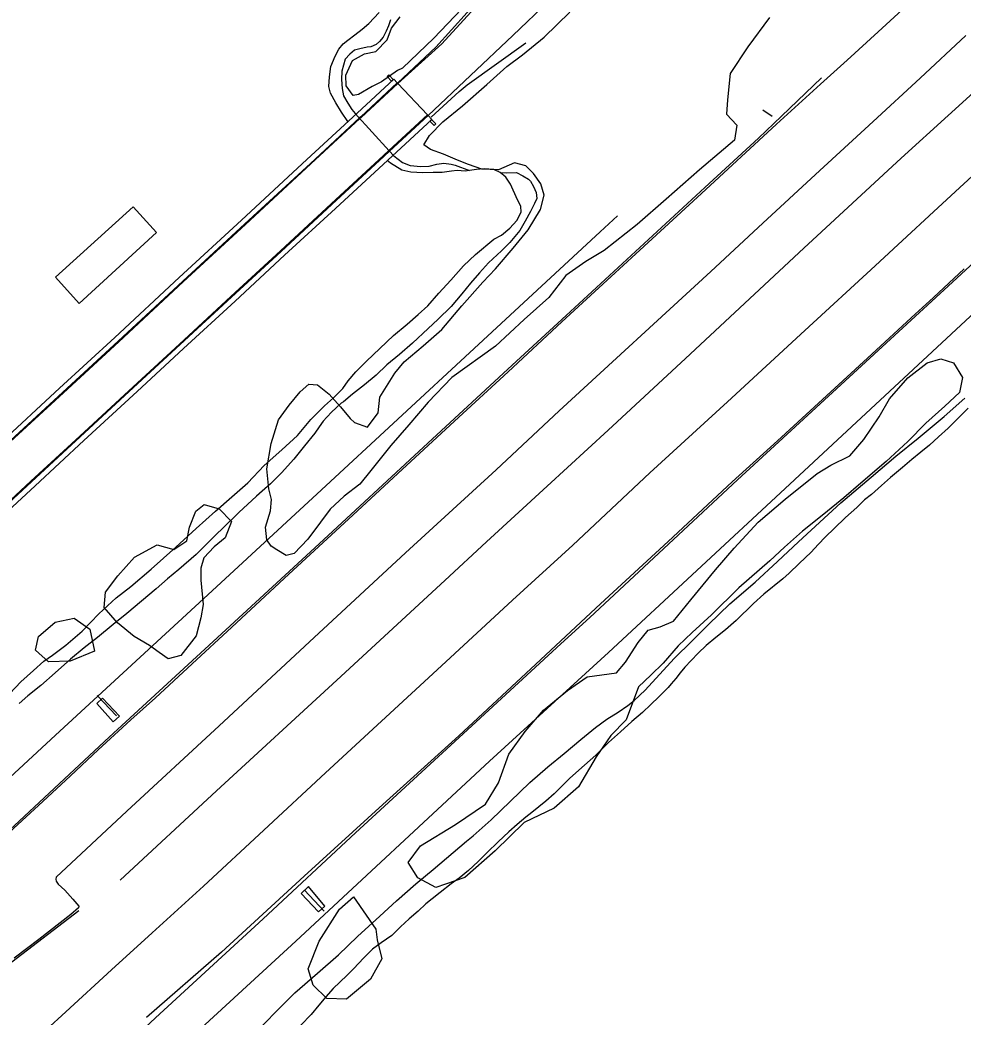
# Model space of a CAD drawing. Extents: x 2161152 to 2175754, y 602179 to 617749.
# Drawn here: x 2168663 to 2169226, y 610417 to 611011 of the extents above; entities that cross this region are included whole.
import ezdxf

# ---------------------------------------------------------------- set-up
doc = ezdxf.new("R2010")
doc.units = 0
for name, color, linetype in [('RD_EX_BldgApp_Sign', 7, 'Continuous'), ('RD_EX_Bridge', 7, 'Continuous'), ('RD_EX_Conc_Curb', 7, 'Continuous'), ('RD_EX_DR_ErosCtrl', 7, 'Continuous'), ('RD_EX_Fence_ChLk', 7, 'Continuous'), ('RD_EX_Fence_Other', 7, 'Continuous'), ('RD_EX_GuardRail', 7, 'Continuous'), ('RD_EX_H2O', 7, 'Continuous'), ('RD_EX_Road', 7, 'Continuous'), ('RD_EX_VEG', 7, 'Continuous'), ('RD_EX_WALL_Retaining', 7, 'Continuous')]:
    doc.layers.add(name, color=color, linetype=linetype)

msp = doc.modelspace()

# ---------------------------------------------------------------- linework, layer by layer
at = {"layer": 'RD_EX_BldgApp_Sign'}
for p, q in [((2169106.54, 610957.76), (2169112.1, 610953.87)), ((2168721.05, 610596.32), (2168709.51, 610608.46)), ((2168833.25, 610492.46), (2168844.95, 610479.9))]:
    msp.add_line(p, q, dxfattribs=at)
for points in [[(2168719.08, 610592.91), (2168722.83, 610596.28), (2168712.82, 610606.94), (2168709.37, 610603.75), (2168719.08, 610592.91)], [(2168831.21, 610490.55), (2168841.55, 610479.57), (2168845.36, 610482.9), (2168835.56, 610494.66), (2168831.21, 610490.55)]]:
    msp.add_lwpolyline(points, dxfattribs=at)
at = {"layer": 'RD_EX_Bridge'}
for points in [[(2168909.06, 610952.02), (2168906.89, 610954.31), (2168906.65, 610954.57), (2168906.55, 610954.68), (2168888.91, 610973.45), (2168888.81, 610973.56), (2168888.57, 610973.81), (2168886.48, 610976.07), (2168864.63, 610955.81), (2168834.6, 610928.04), (2168795.57, 610891.96), (2168758.52, 610857.72), (2168720, 610822.05), (2168687.01, 610791.68), (2168650.54, 610758)], [(2168315.06, 610403.29), (2168337.27, 610423.92), (2168359.41, 610444.34), (2168381.31, 610464.59), (2168403.25, 610484.89), (2168425.65, 610505.6), (2168447.48, 610525.76), (2168469.14, 610545.74), (2168491.17, 610566.03), (2168513.4, 610586.62), (2168536.11, 610607.54), (2168560.33, 610629.86), (2168589.28, 610656.69), (2168616, 610681.41), (2168645.53, 610708.7), (2168672.53, 610733.58), (2168701.64, 610760.48), (2168733.48, 610789.86), (2168761.14, 610815.43), (2168791.77, 610843.65), (2168821.38, 610870.96), (2168851.65, 610898.94), (2168882.83, 610927.79), (2168909.06, 610952.02)], [(2168684.77, 610857.94), (2168698.91, 610842.29), (2168744.95, 610884.51), (2168731.04, 610899.96), (2168684.77, 610857.94)]]:
    msp.add_lwpolyline(points, dxfattribs=at)
at = {"layer": 'RD_EX_Conc_Curb'}
for points in [[(2168888.57, 610973.81), (2168866.71, 610953.56), (2168865.95, 610952.85), (2168836.69, 610925.79), (2168797.66, 610889.7), (2168760.6, 610855.46), (2168722.08, 610819.79), (2168689.1, 610789.42), (2168652.62, 610755.74), (2168618.52, 610724.26), (2168585.65, 610693.93), (2168552.64, 610663.37), (2168519, 610632.34), (2168470.91, 610587.93), (2168444.93, 610563.96), (2168422.12, 610542.89), (2168398.33, 610520.88), (2168371.62, 610496.15), (2168343.27, 610470), (2168314.4, 610443.41), (2168287.2, 610418.2)], [(2168888.91, 610973.45), (2168867.05, 610953.19), (2168866.29, 610952.48), (2168837.03, 610925.42), (2168798, 610889.33), (2168760.94, 610855.1), (2168722.42, 610819.43), (2168689.44, 610789.05), (2168652.96, 610755.38), (2168618.86, 610723.89), (2168585.99, 610693.56), (2168552.98, 610663), (2168519.34, 610631.98), (2168471.25, 610587.56), (2168445.27, 610563.59), (2168422.46, 610542.52), (2168398.67, 610520.51), (2168371.96, 610495.78), (2168343.61, 610469.63), (2168314.74, 610443.05), (2168287.54, 610417.84)], [(2168643.02, 610711.36), (2168670.02, 610736.24), (2168699.13, 610763.14), (2168730.97, 610792.52), (2168758.63, 610818.09), (2168789.27, 610846.32), (2168818.87, 610873.62), (2168849.14, 610901.6), (2168880.32, 610930.45), (2168883.53, 610933.42), (2168906.55, 610954.68)], [(2168643.36, 610710.99), (2168670.36, 610735.87), (2168699.47, 610762.77), (2168731.31, 610792.15), (2168758.97, 610817.72), (2168789.6, 610845.95), (2168819.21, 610873.25), (2168849.48, 610901.23), (2168880.66, 610930.08), (2168883.87, 610933.05), (2168906.9, 610954.31)]]:
    msp.add_lwpolyline(points, dxfattribs=at)
at = {"layer": 'RD_EX_DR_ErosCtrl'}
for points in [[(2168884.59, 611011.33), (2168883.33, 611007.69), (2168882, 611004.52), (2168880.07, 611001.02), (2168877.94, 610998.38), (2168875.88, 610996.6), (2168872.7, 610995.29), (2168870.65, 610995.09), (2168866.28, 610994.05), (2168863.1, 610993.26), (2168860.18, 610990.89), (2168857.46, 610987.92), (2168855.45, 610980.78), (2168855.31, 610975.88), (2168855.62, 610970.52), (2168856.54, 610966.15), (2168859.04, 610961.64), (2168861.41, 610957.93), (2168863.52, 610955.54), (2168883.63, 610933.31), (2168886.47, 610930.2), (2168891.69, 610926.28), (2168896.32, 610924.54), (2168902.54, 610923.86), (2168907.64, 610924.05), (2168912.14, 610925.23), (2168916.31, 610925.81), (2168920.68, 610925.27), (2168923, 610924.8), (2168931.71, 610921.5)], [(2168949.85, 610920.39), (2168953.77, 610920.17), (2168959.66, 610920.35), (2168963.43, 610918.29), (2168966.87, 610916.43), (2168967.92, 610915.1), (2168969.83, 610911.98), (2168971.34, 610908.34), (2168971.73, 610904.89), (2168970.46, 610901.78), (2168967.93, 610897.16), (2168964.87, 610891.34), (2168961.61, 610885.85), (2168955.7, 610878.66), (2168950.72, 610873.57), (2168943.02, 610866.44), (2168937.51, 610860.44), (2168932.26, 610854.43), (2168927.01, 610848.02), (2168920.63, 610840.36), (2168912.73, 610832.63), (2168906.89, 610827.35), (2168897.59, 610818.64), (2168889.83, 610811.85), (2168882.33, 610805.72), (2168875.89, 610799.58), (2168868.93, 610793.71), (2168861.89, 610788.17), (2168856.5, 610783.68), (2168855.02, 610782.82), (2168851.96, 610779.74), (2168849.51, 610777.59), (2168846.49, 610774.55), (2168844.39, 610772.05), (2168841.99, 610768.62), (2168839.43, 610764.96), (2168833.31, 610757.32), (2168826.91, 610749.48), (2168819.43, 610741.33), (2168812.84, 610734.63), (2168804.53, 610727.29), (2168794.14, 610717.7), (2168784.48, 610708.3), (2168780.49, 610704.43), (2168768.58, 610692.69), (2168758.29, 610683.6), (2168751.58, 610678.18), (2168744.79, 610672.13), (2168736.05, 610664.75), (2168727.24, 610657.45), (2168719.17, 610650.81), (2168709.73, 610643.19), (2168701.81, 610636.87), (2168693.69, 610630.27), (2168684.45, 610621.99), (2168675.87, 610614.46), (2168668.14, 610608.4), (2168662.94, 610603.79)], [(2168808.08, 610411.69), (2168817.9, 610421.72), (2168827.44, 610431.16), (2168840.92, 610443.07), (2168853.42, 610453.85), (2168864.91, 610464.86), (2168878.11, 610476.88), (2168888, 610486.05), (2168899.69, 610496.24), (2168909.86, 610504.83), (2168917.89, 610511.5), (2168929.73, 610521.61), (2168933.73, 610524.93), (2168944.63, 610534.49), (2168955.89, 610545.42), (2168967.57, 610556.62), (2168978.36, 610565.91), (2168988.03, 610573.99), (2168997.96, 610582.27), (2169006.7, 610589.41), (2169013.57, 610594.45), (2169020.33, 610598.59), (2169026.08, 610602.58), (2169029.77, 610605.58), (2169036.3, 610611.63), (2169053.7, 610630.53), (2169064.46, 610641.22), (2169074.15, 610650.86), (2169086.9, 610663.27), (2169101.91, 610676.07), (2169115.32, 610688.35), (2169127.8, 610700.23), (2169153.16, 610723.33), (2169171.09, 610738.78), (2169185.83, 610751.32), (2169199.11, 610761.88), (2169214.77, 610774.81), (2169226.99, 610785.9)]]:
    msp.add_lwpolyline(points, dxfattribs=at)
at = {"layer": 'RD_EX_Fence_ChLk'}
for points in [[(2169019.88, 610894.6), (2169009.5, 610884.93), (2168934.44, 610815.43), (2168843.37, 610731.23), (2168775.6, 610668.45), (2168684.62, 610584.95), (2168594.72, 610501.7), (2168513.17, 610426.92), (2168459.24, 610378.07), (2168444.6, 610364.81), (2168451.53, 610356.01), (2168415.73, 610323.89), (2168371.76, 610285.83), (2168381.18, 610267.36)], [(2168471.38, 610169.71), (2168487.58, 610159.91), (2168512.33, 610182.53), (2168568.36, 610233.82), (2168575.32, 610226.74), (2168622.15, 610271.73), (2168724.77, 610367.31), (2168828.04, 610462.14), (2168943.49, 610569.3), (2169014.51, 610634.21), (2169119.93, 610731.91), (2169258.71, 610860.95)]]:
    msp.add_lwpolyline(points, dxfattribs=at)
at = {"layer": 'RD_EX_Fence_Other'}
msp.add_lwpolyline([(2168723.3, 610498.53), (2168780.72, 610551.61), (2168852.46, 610617.74), (2168916.93, 610677.17), (2168941.8, 610700.14), (2168977.94, 610733.3), (2169014.36, 610766.76), (2169060.36, 610809.4), (2169131.03, 610875.21), (2169189.13, 610928.84), (2169245.05, 610979.83), (2169453.22, 611172.15), (2169499.9, 611215.31), (2169534.87, 611247.56), (2169558.4, 611268.97), (2169581.91, 611289.33), (2169589.93, 611296.28)], dxfattribs=at)
at = {"layer": 'RD_EX_GuardRail'}
for points in [[(2169231.2, 611300.26), (2169193.15, 611264.93), (2169155.4, 611230.15), (2169122.89, 611199.8), (2169081.32, 611161.48), (2169034.47, 611118.64), (2168999.51, 611085.92), (2168976.45, 611064.37), (2168961, 611049.07), (2168930.15, 611015.64), (2168911.49, 610995.13), (2168888.85, 610973.74)], [(2168908.83, 610953.4), (2168918.32, 610962.01), (2168925.51, 610968.54), (2168930.19, 610972.66), (2168965.3, 610997.74)], [(2169141.63, 610976.85), (2169117.71, 610953.96), (2169103.98, 610940.9), (2169071.94, 610911.37), (2169030.65, 610873.27), (2168989.28, 610835.05), (2168957.13, 610805.46), (2168906.76, 610758.89), (2168839.36, 610696.61), (2168778.75, 610640.63), (2168716.78, 610583.63), (2168660.24, 610531.01), (2168614.63, 610489.38), (2168560.13, 610438.98), (2168474.33, 610359.24), (2168459.44, 610345.33), (2168445.57, 610331.16), (2168403.63, 610286.18), (2168393.09, 610275.66), (2168384.79, 610267.77), (2168308.26, 610197.15), (2168227.39, 610122.31)], [(2168189.16, 609912.65), (2168272.85, 609989.92), (2168347.55, 610059.04), (2168421.01, 610126.91), (2168476.57, 610177.9), (2168487.57, 610187.75), (2168497.53, 610196.48), (2168513.86, 610209.5), (2168536.19, 610227.59), (2168571.69, 610257.01), (2168594.06, 610276.7), (2168615.63, 610296.88), (2168641.68, 610321.18), (2168684.26, 610360.25), (2168710.55, 610384.85), (2168744.4, 610416.32), (2168808.46, 610475.42), (2168863.61, 610526.58), (2168925.4, 610583.4), (2168986.06, 610639.29), (2169003.31, 610655.04), (2169091.49, 610737.07), (2169219.61, 610854.87), (2169331.55, 610958.28)], [(2168041.76, 609907.19), (2168130.08, 609988.63), (2168199.59, 610052.92), (2168273.69, 610121.1), (2168344.84, 610186.89), (2168409.3, 610246.06), (2168421.34, 610257.12), (2168433.87, 610268.64), (2168451.03, 610283.02), (2168484.67, 610310.91), (2168525.28, 610343.55), (2168582.47, 610389), (2168644.84, 610438.82), (2168658.64, 610449.74), (2168698.6, 610480.37)]]:
    msp.add_lwpolyline(points, dxfattribs=at)
at = {"layer": 'RD_EX_H2O'}
for points in [[(2168859.12, 610950.72), (2168855.18, 610956.23), (2168851.81, 610961.87), (2168848.78, 610967.58), (2168847.67, 610971.62), (2168848.09, 610977.45), (2168848.96, 610983.61), (2168851.57, 610989.76), (2168853.63, 610993.92), (2168856.35, 610997.03), (2168859.08, 610999.21), (2168863.32, 611002.5), (2168867.64, 611005.74), (2168871.62, 611009.17), (2168877.8, 611015.71)], [(2168657.52, 610609.81), (2168664.12, 610616.61), (2168671.51, 610623.49), (2168677.68, 610629), (2168683.01, 610632.56), (2168690.9, 610638.46), (2168700.62, 610646.98), (2168710.48, 610657.21), (2168720.86, 610666.71), (2168729.56, 610673.43), (2168741.72, 610683.78), (2168756.49, 610696.99), (2168768.53, 610708.08), (2168780.06, 610718.36), (2168789.89, 610726.99), (2168799.41, 610735.23), (2168809.23, 610745.65), (2168819.76, 610754.99), (2168829, 610763.5), (2168836.99, 610773.02), (2168845.11, 610781.26), (2168850.5, 610785.99), (2168856.06, 610791.65), (2168859.2, 610796.05), (2168863.92, 610801.54), (2168870.16, 610807.88), (2168878.13, 610815.41), (2168886.24, 610823.07), (2168894.41, 610830), (2168900.98, 610835.61), (2168906.83, 610840.9), (2168913.41, 610848.36), (2168920.52, 610856.09), (2168928.03, 610864.61), (2168935.14, 610871.55), (2168946.22, 610880.59), (2168950.67, 610883.03), (2168955.65, 610887.19), (2168959.77, 610891.68), (2168962.37, 610896.64), (2168962.31, 610900.28), (2168960.2, 610904.13), (2168956.06, 610913.35), (2168953.29, 610917.47), (2168949.85, 610920.39), (2168946.08, 610922.06), (2168940.39, 610922.47), (2168935.75, 610922.22), (2168931.71, 610921.5), (2168929.06, 610921.11), (2168924.29, 610921.52), (2168920.84, 610921.14), (2168915.34, 610920.42), (2168909.85, 610920.37), (2168903.69, 610920.19), (2168896.67, 610920.61), (2168891.3, 610921.75), (2168884.49, 610925.81), (2168882.52, 610927.5)], [(2169229.04, 610779.83), (2169217.08, 610767.94), (2169211.43, 610762.72), (2169205.98, 610757.7), (2169200.74, 610753.54), (2169195.36, 610749.25), (2169189.78, 610744.5), (2169182.67, 610738.49), (2169177.29, 610733.67), (2169171.31, 610728.39), (2169167.26, 610725.28), (2169162.54, 610720.59), (2169155.84, 610714.72), (2169149.12, 610708.18), (2169144.01, 610703.22), (2169139.62, 610698.6), (2169135.3, 610694.04), (2169128.19, 610687.23), (2169122.34, 610681.55), (2169118.56, 610678.05), (2169107.07, 610668.87), (2169100.95, 610663.33), (2169090.65, 610653.22), (2169084.21, 610647.74), (2169078.63, 610643.11), (2169072.85, 610638.43), (2169067.93, 610633.67), (2169063.74, 610629.37), (2169060.09, 610625.34), (2169057.36, 610621.97), (2169054.63, 610618.6), (2169051.84, 610615.42), (2169050.05, 610613.38), (2169048.25, 610611.46), (2169044.46, 610607.83), (2169039.84, 610603.14), (2169034.74, 610598.4), (2169028.48, 610592.97), (2169021.59, 610586.89), (2169014.5, 610580.43), (2169006.87, 610573.03), (2168996.83, 610563.99), (2168991.22, 610558.97), (2168982.08, 610549.89), (2168977.1, 610545.63), (2168972.89, 610542.14), (2168968.83, 610538.84), (2168965.23, 610536), (2168960.11, 610531.59), (2168955.03, 610527.31), (2168948.76, 610521.27), (2168942.12, 610514.99), (2168936.78, 610509.5), (2168931.05, 610504.21), (2168925.36, 610499.65), (2168920.77, 610496.33), (2168914.2, 610490.98), (2168909.29, 610487.36), (2168905.5, 610484.37), (2168901.03, 610479.88), (2168895.63, 610475.3), (2168890.42, 610470.54), (2168885.2, 610465.48), (2168878.86, 610461.02), (2168873.75, 610457.25), (2168868.48, 610451.91), (2168862.58, 610445.67), (2168858.36, 610441.62), (2168850.36, 610433.85), (2168845.99, 610428.94), (2168841.78, 610423.89), (2168837.17, 610418.36), (2168830.94, 610411.97)]]:
    msp.add_lwpolyline(points, dxfattribs=at)
at = {"layer": 'RD_EX_Road'}
for points in [[(2169240.94, 611307.6), (2169082.06, 611160.4), (2168997.22, 611080.84), (2168964.11, 611050.22), (2168943.26, 611027.99), (2168915.19, 610997.12), (2168888.87, 610973.49), (2168888.91, 610973.45), (2168906.55, 610954.68), (2168906.9, 610954.31), (2168906.97, 610954.23), (2168957.5, 611002.1), (2168979.2, 611022.63), (2169001.56, 611043.28), (2169026.62, 611065.18), (2169055.3, 611091.21), (2169088.61, 611122.87), (2169123.42, 611155.26), (2169156, 611186.85), (2169200.16, 611228.01), (2169238.73, 611265.17)], [(2168657.35, 610527.11), (2168677.17, 610545.29), (2168693.57, 610560.6), (2168710.09, 610576.04), (2168729.59, 610593.95), (2168744.25, 610607.15), (2168766.18, 610627.5), (2168789.94, 610649.34), (2168823.79, 610680.81), (2168859.37, 610713.68), (2168888.94, 610740.82), (2168922.76, 610771.99), (2168954.6, 610801.53), (2168986.67, 610831.22), (2169030.75, 610871.82), (2169070.02, 610907.74), (2169114.8, 610949.24), (2169130.09, 610963.02), (2169140.96, 610972.92), (2169156.83, 610987.33), (2169175.34, 611004.25), (2169196.91, 611024.15)], [(2169227.71, 611002.11), (2169200.34, 610976.64), (2169172.32, 610950.77), (2169137.95, 610919.13), (2169106.57, 610890.21), (2169075.54, 610861.37), (2168985.14, 610778.32), (2168947.44, 610743.16), (2168893.53, 610693.49), (2168839.02, 610643.02), (2168782.23, 610590.49), (2168727.28, 610539.59), (2168685.18, 610500.13), (2168684.96, 610499.12), (2168685.11, 610497.8), (2168686.36, 610496.14), (2168690.2, 610492.4), (2168695.11, 610487.05), (2168698.67, 610482.85), (2168698.4, 610481.96), (2168693.88, 610477.92), (2168674.73, 610462.97), (2168660.1, 610451.91)], [(2168679.16, 610409.11), (2168690.84, 610419.89), (2168718.19, 610445.03), (2168742.44, 610467.12), (2168772.9, 610494.8), (2168808.93, 610528.28), (2168845.83, 610562.35), (2168879.17, 610593.28), (2168914.96, 610626.13), (2168957.26, 610665.37), (2168993.17, 610698.22), (2169039.18, 610741.23), (2169085.53, 610783.53), (2169131.6, 610826.1), (2169173.52, 610864.68), (2169184.42, 610874.91), (2169213.74, 610901.87), (2169239.18, 610925.41)], [(2169226.74, 610862.83), (2169208.34, 610845.84), (2169197.51, 610835.81), (2169166.62, 610807.37), (2169115.27, 610760.36), (2169088.24, 610735.97), (2169050.15, 610700.31), (2169009.8, 610663.14), (2168968.27, 610624.41), (2168925.24, 610584.55), (2168879.97, 610543.45), (2168833.09, 610500.77), (2168783.69, 610455.48), (2168739.03, 610416.47)]]:
    msp.add_lwpolyline(points, dxfattribs=at)
at = {"layer": 'RD_EX_VEG'}
for points in [[(2168935.1, 611026.74), (2168910.43, 611000.37), (2168891.7, 610982.54), (2168888.67, 610981.1), (2168879.05, 610974.42), (2168873.51, 610971.54), (2168865.45, 610966.94), (2168862.14, 610966.29), (2168858.06, 610971.99), (2168857.81, 610978.34), (2168861.81, 610987.06), (2168869.09, 610991.14), (2168875.84, 610992.57), (2168882.48, 610999.43), (2168885.01, 611006.43), (2168890.18, 611013.16)], [(2169110.6, 611012.72), (2169097.61, 610995.34), (2169087.15, 610979.41), (2169085.52, 610963.59), (2169084.97, 610955.15), (2169091.01, 610948.55), (2169089.66, 610939.6), (2169068.81, 610922.01), (2169048.99, 610904.42), (2169031.69, 610889.32), (2169011.87, 610873.82), (2169001.04, 610867.26), (2168989.14, 610858.85), (2168978.95, 610845.82), (2168964.14, 610832.68), (2168947.08, 610816.77), (2168921.17, 610798.11), (2168907, 610783.5), (2168895.49, 610769.95), (2168884.63, 610757.58), (2168872.69, 610742.62), (2168866.25, 610734.44), (2168856.87, 610727.34), (2168848.58, 610719.7), (2168842.72, 610711.87), (2168835.13, 610701.83), (2168826.99, 610693.26), (2168822.35, 610692.01), (2168816.66, 610695.43), (2168813.29, 610697.48), (2168810.8, 610701.26), (2168809.96, 610708.87), (2168812.99, 610718.59), (2168813.43, 610725.48), (2168812.02, 610731.66), (2168810.78, 610743.63), (2168813.29, 610758.74), (2168817.71, 610772.9), (2168824.04, 610781.6), (2168830.53, 610789.52), (2168835.79, 610794.19), (2168840.91, 610793.66), (2168848.01, 610788.21), (2168854.7, 610780.71), (2168860.46, 610773.66), (2168862.95, 610771.27), (2168870.72, 610768.44), (2168877.09, 610777.15), (2168878.17, 610786.4), (2168887.08, 610800.79), (2168892.65, 610807.39), (2168903.93, 610817.02), (2168915.2, 610826.65), (2168927.02, 610840.77), (2168939.64, 610854.9), (2168947.07, 610862.82), (2168957.7, 610875.23), (2168966.6, 610886.19), (2168973.92, 610898.21), (2168976.19, 610906.81), (2168974.23, 610913.57), (2168969.87, 610919.8), (2168965.12, 610924.32), (2168958.51, 610926.19), (2168948.96, 610921.98), (2168938.9, 610922.28), (2168931.09, 610925.08), (2168924.48, 610927.75), (2168916.15, 610931.34), (2168908.37, 610934.14), (2168904.42, 610936.79), (2168907.73, 610942.45), (2168915.66, 610950.6), (2168927.4, 610960.17), (2168941.91, 610972.76), (2168953.91, 610983.64), (2168963.27, 610990.59), (2168976.2, 611001.08), (2168991.38, 611015.9)], [(2169032.46, 610613.63), (2169025.14, 610594.09), (2169015.93, 610584.67), (2169007.19, 610572), (2168996.68, 610554.11), (2168982.04, 610541.26), (2168964.29, 610532.9), (2168946.94, 610515.93), (2168928.89, 610500.12), (2168911.6, 610494.09), (2168900.87, 610499.81), (2168895.03, 610508.88), (2168902.45, 610518.83), (2168923.29, 610531.54), (2168941.11, 610543.7), (2168948.91, 610556.37), (2168954.99, 610573.53), (2168964.73, 610587.06), (2168975.71, 610599.81), (2168990.03, 610611.56), (2169001.79, 610619.66), (2169019.26, 610622.11), (2169024.7, 610628.31), (2169032.14, 610640.18), (2169038.24, 610647.56), (2169045.25, 610649.52), (2169053.32, 610652.81), (2169063.54, 610665.6), (2169078.27, 610683.41), (2169089.54, 610696.45), (2169103.72, 610711.87), (2169119.87, 610725.56), (2169138.94, 610740.83), (2169147.15, 610745.83), (2169158.53, 610751.35), (2169166.76, 610761.11), (2169175.92, 610774.69), (2169182.16, 610785.37), (2169193.02, 610798.02), (2169204.53, 610806.83), (2169212.73, 610809.18), (2169220.26, 610806.92), (2169225.66, 610798.04), (2169223.91, 610789.17), (2169215.02, 610781.12), (2169203.73, 610770.96), (2169192.97, 610760), (2169180.09, 610747.99), (2169165.09, 610735.19), (2169154.86, 610726.34), (2169142.92, 610716.58), (2169130.31, 610706.42), (2169119.43, 610696.92), (2169110.66, 610688.74), (2169092.34, 610672.64), (2169075.88, 610656.53), (2169064.33, 610646.11), (2169056.1, 610638.19), (2169047.07, 610627.89), (2169039.77, 610620.63), (2169032.46, 610613.63)], [(2168772.81, 610662.77), (2168771.4, 610654.9), (2168768.6, 610644.02), (2168759.42, 610632.37), (2168751.91, 610630.34), (2168746.6, 610634.16), (2168740.78, 610638.4), (2168731.7, 610643.64), (2168721.61, 610651.9), (2168713.76, 610661.02), (2168714.54, 610670.2), (2168721.8, 610679.9), (2168731.84, 610690.93), (2168745.34, 610698.29), (2168755.22, 610695.64), (2168762.95, 610700.7), (2168764.71, 610708.92), (2168768.37, 610718.49), (2168773.31, 610722.38), (2168782.38, 610719.85), (2168789.76, 610712.2), (2168785.88, 610702.62), (2168779.35, 610697.07), (2168773.17, 610690.7), (2168771.4, 610684.42), (2168771.38, 610677.33), (2168772.81, 610662.77)], [(2168707.95, 610635.05), (2168693.4, 610629.04), (2168680.61, 610628.54), (2168672.68, 610635.49), (2168674.48, 610643.67), (2168684.46, 610652.23), (2168695.92, 610654.66), (2168705.09, 610648.1), (2168707.95, 610635.05)], [(2168875.79, 610469.28), (2168876.58, 610462.78), (2168879.33, 610451.55), (2168872.55, 610439.45), (2168858.33, 610427.49), (2168846.63, 610427.84), (2168838.4, 610435.87), (2168835.35, 610445.55), (2168842.04, 610462.06), (2168854.07, 610481.16), (2168862.5, 610488.54), (2168875.79, 610469.28)]]:
    msp.add_lwpolyline(points, dxfattribs=at)
at = {"layer": 'RD_EX_WALL_Retaining'}
for points in [[(2168885.08, 610974.87), (2168882.52, 610977.51), (2168883.58, 610978.56), (2168886.13, 610975.79), (2168885.08, 610974.87)], [(2168908.96, 610951.97), (2168911.61, 610949.3), (2168910.59, 610948.41), (2168907.94, 610950.89), (2168908.96, 610951.97)]]:
    msp.add_lwpolyline(points, dxfattribs=at)

doc.saveas('drawing.dxf')
